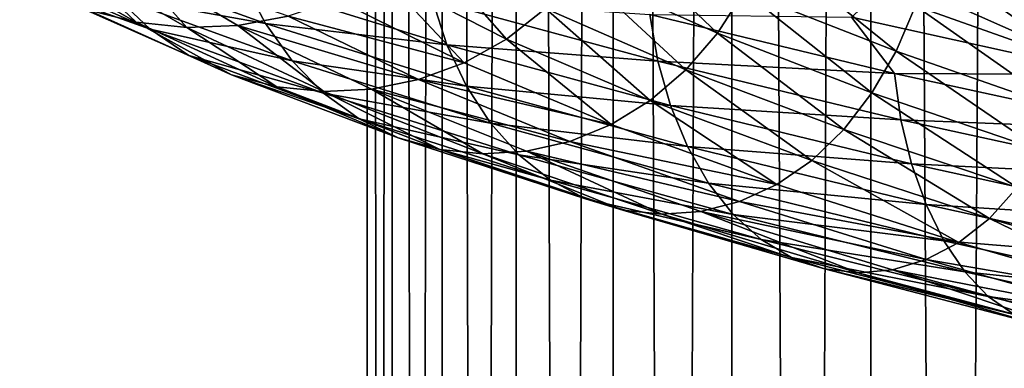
# Model space of a CAD drawing. Header units: metres. Extents: x -44 to 117, y -432 to 89.
# Tile 648 of 656: x -15.41 to -8.52, y -186.38 to -183.94. Entities that reach past the tile are written whole.
import ezdxf

# ---------------------------------------------------------------- set-up
doc = ezdxf.new("R2010")
doc.units = ezdxf.units.M
doc.layers.add('solid_125568', color=7, linetype='CONTINUOUS')

msp = doc.modelspace()

# ---------------------------------------------------------------- linework, layer by layer
at = {"layer": 'solid_125568'}
for points in [[(-8.356239, -312.879852, 239.338547), (-8.356239, -118.084877, 204.990936), (-9.455857, -118.26503, 203.969254)], [(-9.455857, -313.059998, 238.316864), (-9.455857, -118.26503, 203.969254), (-10.427602, -118.466125, 202.828781)], [(-9.455857, -313.059998, 238.316864), (-8.356239, -312.879852, 239.338547), (-9.455857, -118.26503, 203.969254)], [(-10.427602, -313.261108, 237.176392), (-10.427602, -118.466125, 202.828781), (-11.25833, -118.685455, 201.5849)], [(-10.427602, -313.261108, 237.176392), (-9.455857, -313.059998, 238.316864), (-10.427602, -118.466125, 202.828781)], [(-11.25833, -313.480438, 235.93251), (-11.25833, -118.685455, 201.5849), (-11.93681, -118.920044, 200.254456)], [(-11.25833, -313.480438, 235.93251), (-10.427602, -313.261108, 237.176392), (-11.25833, -118.685455, 201.5849)], [(-11.93681, -313.715027, 234.602066), (-11.93681, -118.920044, 200.254456), (-12.453864, -119.166733, 198.855453)], [(-11.93681, -313.715027, 234.602066), (-11.25833, -313.480438, 235.93251), (-11.93681, -118.920044, 200.254456)], [(-12.453864, -313.9617, 233.203064), (-12.453864, -119.166733, 198.855453), (-12.802501, -119.422173, 197.406784)], [(-12.453864, -313.9617, 233.203064), (-11.93681, -313.715027, 234.602066), (-12.453864, -119.166733, 198.855453)], [(-12.802501, -314.217133, 231.754395), (-12.802501, -119.422173, 197.406784), (-12.978006, -119.682907, 195.928055)], [(-12.802501, -314.217133, 231.754395), (-12.453864, -313.9617, 233.203064), (-12.802501, -119.422173, 197.406784)], [(-12.978006, -314.477875, 230.275665), (-12.978006, -119.682907, 195.928055), (-12.978006, -119.945427, 194.439255)], [(-12.978006, -314.477875, 230.275665), (-12.802501, -314.217133, 231.754395), (-12.978006, -119.682907, 195.928055)], [(-12.978006, -314.740387, 228.786865), (-12.978006, -119.945427, 194.439255), (-12.802501, -120.206169, 192.960526)], [(-12.978006, -314.740387, 228.786865), (-12.978006, -314.477875, 230.275665), (-12.978006, -119.945427, 194.439255)], [(-12.802501, -315.001129, 227.308136), (-12.978006, -314.740387, 228.786865), (-12.802501, -120.206169, 192.960526)], [(-12.802501, -315.001129, 227.308136), (-12.802501, -120.206169, 192.960526), (-12.453864, -120.461609, 191.511856)], [(-12.453864, -315.256592, 225.859467), (-12.802501, -315.001129, 227.308136), (-12.453864, -120.461609, 191.511856)], [(-12.453864, -315.256592, 225.859467), (-12.453864, -120.461609, 191.511856), (-11.93681, -120.70829, 190.112839)], [(-11.93681, -315.503265, 224.460449), (-12.453864, -315.256592, 225.859467), (-11.93681, -120.70829, 190.112839)], [(-11.93681, -315.503265, 224.460449), (-11.93681, -120.70829, 190.112839), (-11.25833, -120.942879, 188.782394)], [(-11.25833, -315.737854, 223.130005), (-11.93681, -315.503265, 224.460449), (-11.25833, -120.942879, 188.782394)], [(-11.25833, -315.737854, 223.130005), (-11.25833, -120.942879, 188.782394), (-10.427602, -121.162209, 187.538528)], [(-10.427602, -315.957184, 221.886139), (-11.25833, -315.737854, 223.130005), (-10.427602, -121.162209, 187.538528)], [(-10.427602, -315.957184, 221.886139), (-10.427602, -121.162209, 187.538528), (-9.455857, -121.363304, 186.398041)], [(-9.455857, -316.158295, 220.745651), (-10.427602, -315.957184, 221.886139), (-9.455857, -121.363304, 186.398041)], [(-9.455857, -316.158295, 220.745651), (-9.455857, -121.363304, 186.398041), (-8.356239, -121.543457, 185.376373)], [(-8.356239, -316.33844, 219.723969), (-9.455857, -316.158295, 220.745651), (-8.356239, -121.543457, 185.376373)], [(-11.491545, -183.608032, 939.142639), (-10.529705, -184.037598, 937.994812), (-11.286345, -183.316681, 939.271118)], [(-10.529705, -184.037598, 937.994812), (-10.34171, -183.746582, 938.144897), (-11.286345, -183.316681, 939.271118)], [(-12.871131, -183.637833, 940.102783), (-12.003375, -184.079651, 938.802795), (-12.580011, -183.42363, 940.25531)], [(-12.003375, -184.079651, 938.802795), (-11.731887, -183.864868, 938.985779), (-12.580011, -183.42363, 940.25531)], [(-10.34171, -183.746582, 938.144897), (-9.279724, -184.164719, 937.124329), (-10.189441, -183.429047, 938.260254)], [(-9.279724, -184.164719, 937.124329), (-9.143134, -183.8479, 937.255737), (-10.189441, -183.429047, 938.260254)], [(-15.544264, -183.549652, 938.54187), (-14.49624, -184.010315, 936.966858), (-15.25368, -183.737091, 938.725586)], [(-14.736036, -183.782639, 936.773254), (-14.49624, -184.010315, 936.966858), (-15.544264, -183.549652, 938.54187)], [(-15.411423, -183.498413, 940.699158), (-14.593746, -183.961868, 939.125793), (-15.038566, -183.537613, 940.867981)], [(-14.934308, -183.874847, 938.921753), (-14.593746, -183.961868, 939.125793), (-15.411423, -183.498413, 940.699158)], [(-15.038566, -183.537613, 940.867981), (-14.240603, -183.998138, 939.333252), (-14.661456, -183.525681, 941.035217)], [(-14.593746, -183.961868, 939.125793), (-14.240603, -183.998138, 939.333252), (-15.038566, -183.537613, 940.867981)], [(-14.940897, -183.517883, 936.602661), (-13.690284, -183.971085, 935.103088), (-14.736036, -183.782639, 936.773254)], [(-13.842397, -183.67955, 934.942505), (-13.690284, -183.971085, 935.103088), (-14.940897, -183.517883, 936.602661)], [(-14.661456, -183.525681, 941.035217), (-13.883498, -183.983704, 939.539612), (-13.530787, -183.918671, 939.740173)], [(-14.240603, -183.998138, 939.333252), (-13.883498, -183.983704, 939.539612), (-14.661456, -183.525681, 941.035217)], [(-9.143134, -183.8479, 937.255737), (-7.99262, -184.254639, 936.367676), (-9.041679, -183.512543, 937.345642)], [(-7.99262, -184.254639, 936.367676), (-7.903963, -183.920258, 936.468384), (-9.041679, -183.512543, 937.345642)], [(-11.731887, -183.864868, 938.985779), (-10.749924, -184.294479, 937.812866), (-11.491545, -183.608032, 939.142639)], [(-10.749924, -184.294479, 937.812866), (-10.529705, -184.037598, 937.994812), (-11.491545, -183.608032, 939.142639)], [(-13.842397, -183.67955, 934.942505), (-12.420863, -184.120209, 933.568298), (-13.690284, -183.971085, 935.103088)], [(-12.522106, -183.808197, 933.430847), (-12.420863, -184.120209, 933.568298), (-13.842397, -183.67955, 934.942505)], [(-13.190616, -183.803299, 939.929626), (-12.301279, -184.24614, 938.596313), (-12.871131, -183.637833, 940.102783)], [(-12.301279, -184.24614, 938.596313), (-12.003375, -184.079651, 938.802795), (-12.871131, -183.637833, 940.102783)], [(-9.291118, -183.653351, 930.998657), (-7.776746, -184.328232, 930.248169), (-9.591355, -183.926743, 931.155151)], [(-9.291118, -183.653351, 930.998657), (-7.476652, -184.05069, 930.130432), (-7.776746, -184.328232, 930.248169)], [(-7.439337, -183.715485, 930.192383), (-7.476652, -184.05069, 930.130432), (-9.291118, -183.653351, 930.998657)], [(-15.25368, -183.737091, 938.725586), (-14.225271, -184.194183, 937.180054), (-14.934308, -183.874847, 938.921753)], [(-14.49624, -184.010315, 936.966858), (-14.225271, -184.194183, 937.180054), (-15.25368, -183.737091, 938.725586)], [(-10.529705, -184.037598, 937.994812), (-9.448381, -184.455322, 936.95459), (-10.34171, -183.746582, 938.144897)], [(-9.448381, -184.455322, 936.95459), (-9.279724, -184.164719, 937.124329), (-10.34171, -183.746582, 938.144897)], [(-14.736036, -183.782639, 936.773254), (-13.502549, -184.23233, 935.293945), (-14.49624, -184.010315, 936.966858)], [(-13.690284, -183.971085, 935.103088), (-13.502549, -184.23233, 935.293945), (-14.736036, -183.782639, 936.773254)], [(-13.530787, -183.918671, 939.740173), (-12.301279, -184.24614, 938.596313), (-13.190616, -183.803299, 939.929626)], [(-12.522106, -183.808197, 933.430847), (-10.946319, -184.234955, 932.205688), (-12.420863, -184.120209, 933.568298)], [(-11.001034, -183.908493, 932.104492), (-10.946319, -184.234955, 932.205688), (-12.522106, -183.808197, 933.430847)], [(-14.934308, -183.874847, 938.921753), (-13.927413, -184.328674, 937.408813), (-14.593746, -183.961868, 939.125793)], [(-14.225271, -184.194183, 937.180054), (-13.927413, -184.328674, 937.408813), (-14.934308, -183.874847, 938.921753)], [(-12.003375, -184.079651, 938.802795), (-10.998683, -184.509705, 937.601624), (-11.731887, -183.864868, 938.985779)], [(-10.998683, -184.509705, 937.601624), (-10.749924, -184.294479, 937.812866), (-11.731887, -183.864868, 938.985779)], [(-11.001034, -183.908493, 932.104492), (-9.591355, -183.926743, 931.155151), (-9.2919, -184.320251, 931.048462)], [(-11.001034, -183.908493, 932.104492), (-9.2919, -184.320251, 931.048462), (-10.946319, -184.234955, 932.205688)], [(-9.279724, -184.164719, 937.124329), (-8.111976, -184.570709, 936.221924), (-9.143134, -183.8479, 937.255737)], [(-8.111976, -184.570709, 936.221924), (-7.99262, -184.254639, 936.367676), (-9.143134, -183.8479, 937.255737)], [(-14.593746, -183.961868, 939.125793), (-13.609737, -184.41275, 937.647644), (-14.240603, -183.998138, 939.333252)], [(-13.927413, -184.328674, 937.408813), (-13.609737, -184.41275, 937.647644), (-14.593746, -183.961868, 939.125793)], [(-13.883498, -183.983704, 939.539612), (-12.618438, -184.362946, 938.371582), (-13.530787, -183.918671, 939.740173)], [(-13.690284, -183.971085, 935.103088), (-12.284323, -184.40863, 933.74353), (-13.502549, -184.23233, 935.293945)], [(-12.420863, -184.120209, 933.568298), (-12.284323, -184.40863, 933.74353), (-13.690284, -183.971085, 935.103088)], [(-13.530787, -183.918671, 939.740173), (-12.618438, -184.362946, 938.371582), (-12.301279, -184.24614, 938.596313)], [(-9.2919, -184.320251, 931.048462), (-9.591355, -183.926743, 931.155151), (-7.776746, -184.328232, 930.248169)], [(-14.49624, -184.010315, 936.966858), (-13.282842, -184.456619, 935.511475), (-14.225271, -184.194183, 937.180054)], [(-13.502549, -184.23233, 935.293945), (-13.282842, -184.456619, 935.511475), (-14.49624, -184.010315, 936.966858)], [(-14.240603, -183.998138, 939.333252), (-13.280335, -184.446442, 937.891357), (-13.883498, -183.983704, 939.539612)], [(-13.609737, -184.41275, 937.647644), (-13.280335, -184.446442, 937.891357), (-14.240603, -183.998138, 939.333252)], [(-13.883498, -183.983704, 939.539612), (-12.947305, -184.429794, 938.134583), (-12.618438, -184.362946, 938.371582)], [(-13.280335, -184.446442, 937.891357), (-12.947305, -184.429794, 938.134583), (-13.883498, -183.983704, 939.539612)], [(-10.749924, -184.294479, 937.812866), (-9.645979, -184.712143, 936.749817), (-10.529705, -184.037598, 937.994812)], [(-9.645979, -184.712143, 936.749817), (-9.448381, -184.455322, 936.95459), (-10.529705, -184.037598, 937.994812)], [(-12.301279, -184.24614, 938.596313), (-11.271609, -184.676987, 937.364441), (-12.003375, -184.079651, 938.802795)], [(-11.271609, -184.676987, 937.364441), (-10.998683, -184.509705, 937.601624), (-12.003375, -184.079651, 938.802795)], [(-12.420863, -184.120209, 933.568298), (-10.857766, -184.544327, 932.352478), (-12.284323, -184.40863, 933.74353)], [(-10.946319, -184.234955, 932.205688), (-10.857766, -184.544327, 932.352478), (-12.420863, -184.120209, 933.568298)], [(-9.448381, -184.455322, 936.95459), (-8.259373, -184.860886, 936.034729), (-9.279724, -184.164719, 937.124329)], [(-8.259373, -184.860886, 936.034729), (-8.111976, -184.570709, 936.221924), (-9.279724, -184.164719, 937.124329)], [(-14.225271, -184.194183, 937.180054), (-13.03458, -184.637299, 935.751892), (-13.927413, -184.328674, 937.408813)], [(-13.282842, -184.456619, 935.511475), (-13.03458, -184.637299, 935.751892), (-14.225271, -184.194183, 937.180054)], [(-13.502549, -184.23233, 935.293945), (-12.115843, -184.666794, 933.952759), (-13.282842, -184.456619, 935.511475)], [(-12.284323, -184.40863, 933.74353), (-12.115843, -184.666794, 933.952759), (-13.502549, -184.23233, 935.293945)], [(-12.618438, -184.362946, 938.371582), (-11.271609, -184.676987, 937.364441), (-12.301279, -184.24614, 938.596313)], [(-10.946319, -184.234955, 932.205688), (-9.245673, -184.644592, 931.154297), (-10.857766, -184.544327, 932.352478)], [(-9.2919, -184.320251, 931.048462), (-9.245673, -184.644592, 931.154297), (-10.946319, -184.234955, 932.205688)], [(-10.998683, -184.509705, 937.601624), (-9.869186, -184.927628, 936.513), (-10.749924, -184.294479, 937.812866)], [(-9.869186, -184.927628, 936.513), (-9.645979, -184.712143, 936.749817), (-10.749924, -184.294479, 937.812866)], [(-9.2919, -184.320251, 931.048462), (-7.776746, -184.328232, 930.248169), (-7.477345, -184.714661, 930.178711)], [(-9.2919, -184.320251, 931.048462), (-7.477345, -184.714661, 930.178711), (-9.245673, -184.644592, 931.154297)], [(-13.927413, -184.328674, 937.408813), (-12.761635, -184.768906, 936.010681), (-13.609737, -184.41275, 937.647644)], [(-13.03458, -184.637299, 935.751892), (-12.761635, -184.768906, 936.010681), (-13.927413, -184.328674, 937.408813)], [(-12.947305, -184.429794, 938.134583), (-11.562138, -184.794968, 937.107056), (-12.618438, -184.362946, 938.371582)], [(-12.618438, -184.362946, 938.371582), (-11.562138, -184.794968, 937.107056), (-11.271609, -184.676987, 937.364441)], [(-13.609737, -184.41275, 937.647644), (-12.47047, -184.850418, 936.281799), (-13.280335, -184.446442, 937.891357)], [(-12.761635, -184.768906, 936.010681), (-12.47047, -184.850418, 936.281799), (-13.609737, -184.41275, 937.647644)], [(-13.282842, -184.456619, 935.511475), (-11.918718, -184.888107, 934.192017), (-13.03458, -184.637299, 935.751892)], [(-12.115843, -184.666794, 933.952759), (-11.918718, -184.888107, 934.192017), (-13.282842, -184.456619, 935.511475)], [(-13.280335, -184.446442, 937.891357), (-12.168566, -184.881882, 936.559082), (-12.947305, -184.429794, 938.134583)], [(-12.47047, -184.850418, 936.281799), (-12.168566, -184.881882, 936.559082), (-13.280335, -184.446442, 937.891357)], [(-12.947305, -184.429794, 938.134583), (-11.863408, -184.863342, 936.836304), (-11.562138, -184.794968, 937.107056)], [(-12.168566, -184.881882, 936.559082), (-11.863408, -184.863342, 936.836304), (-12.947305, -184.429794, 938.134583)], [(-12.284323, -184.40863, 933.74353), (-10.738354, -184.830063, 932.54071), (-12.115843, -184.666794, 933.952759)], [(-10.857766, -184.544327, 932.352478), (-10.738354, -184.830063, 932.54071), (-12.284323, -184.40863, 933.74353)], [(-9.645979, -184.712143, 936.749817), (-8.432096, -185.117523, 935.809692), (-9.448381, -184.455322, 936.95459)], [(-8.432096, -185.117523, 935.809692), (-8.259373, -184.860886, 936.034729), (-9.448381, -184.455322, 936.95459)], [(-11.271609, -184.676987, 937.364441), (-10.114038, -185.09549, 936.247803), (-10.998683, -184.509705, 937.601624)], [(-10.114038, -185.09549, 936.247803), (-9.869186, -184.927628, 936.513), (-10.998683, -184.509705, 937.601624)], [(-10.857766, -184.544327, 932.352478), (-9.170822, -184.951752, 931.309082), (-10.738354, -184.830063, 932.54071)], [(-9.245673, -184.644592, 931.154297), (-9.170822, -184.951752, 931.309082), (-10.857766, -184.544327, 932.352478)], [(-13.03458, -184.637299, 935.751892), (-11.695982, -185.06604, 934.457092), (-12.761635, -184.768906, 936.010681)], [(-11.918718, -184.888107, 934.192017), (-11.695982, -185.06604, 934.457092), (-13.03458, -184.637299, 935.751892)], [(-9.245673, -184.644592, 931.154297), (-7.440132, -185.037277, 930.288269), (-9.170822, -184.951752, 931.309082)], [(-7.477345, -184.714661, 930.178711), (-7.440132, -185.037277, 930.288269), (-9.245673, -184.644592, 931.154297)], [(-12.115843, -184.666794, 933.952759), (-10.59105, -185.085587, 932.766174), (-11.918718, -184.888107, 934.192017)], [(-10.738354, -184.830063, 932.54071), (-10.59105, -185.085587, 932.766174), (-12.115843, -184.666794, 933.952759)], [(-11.562138, -184.794968, 937.107056), (-10.114038, -185.09549, 936.247803), (-11.271609, -184.676987, 937.364441)], [(-9.869186, -184.927628, 936.513), (-8.627209, -185.333099, 935.55011), (-9.645979, -184.712143, 936.749817)], [(-8.627209, -185.333099, 935.55011), (-8.432096, -185.117523, 935.809692), (-9.645979, -184.712143, 936.749817)], [(-12.761635, -184.768906, 936.010681), (-11.451046, -185.19516, 934.743164), (-12.47047, -184.850418, 936.281799)], [(-11.695982, -185.06604, 934.457092), (-11.451046, -185.19516, 934.743164), (-12.761635, -184.768906, 936.010681)], [(-11.863408, -184.863342, 936.836304), (-10.37464, -185.214371, 935.960754), (-11.562138, -184.794968, 937.107056)], [(-11.562138, -184.794968, 937.107056), (-10.37464, -185.214371, 935.960754), (-10.114038, -185.09549, 936.247803)], [(-12.47047, -184.850418, 936.281799), (-11.189697, -185.27449, 935.043518), (-12.168566, -184.881882, 936.559082)], [(-11.451046, -185.19516, 934.743164), (-11.189697, -185.27449, 935.043518), (-12.47047, -184.850418, 936.281799)], [(-12.168566, -184.881882, 936.559082), (-10.918716, -185.304092, 935.351257), (-11.863408, -184.863342, 936.836304)], [(-11.863408, -184.863342, 936.836304), (-10.644896, -185.283997, 935.659424), (-10.37464, -185.214371, 935.960754)], [(-10.918716, -185.304092, 935.351257), (-10.644896, -185.283997, 935.659424), (-11.863408, -184.863342, 936.836304)], [(-10.738354, -184.830063, 932.54071), (-9.0699, -185.23526, 931.508423), (-10.59105, -185.085587, 932.766174)], [(-9.170822, -184.951752, 931.309082), (-9.0699, -185.23526, 931.508423), (-10.738354, -184.830063, 932.54071)], [(-11.189697, -185.27449, 935.043518), (-10.918716, -185.304092, 935.351257), (-12.168566, -184.881882, 936.559082)], [(-11.918718, -184.888107, 934.192017), (-10.418754, -185.304398, 933.024536), (-11.695982, -185.06604, 934.457092)], [(-10.59105, -185.085587, 932.766174), (-10.418754, -185.304398, 933.024536), (-11.918718, -184.888107, 934.192017)], [(-10.114038, -185.09549, 936.247803), (-8.841194, -185.501358, 935.260132), (-9.869186, -184.927628, 936.513)], [(-8.841194, -185.501358, 935.260132), (-8.627209, -185.333099, 935.55011), (-9.869186, -184.927628, 936.513)], [(-9.170822, -184.951752, 931.309082), (-7.379831, -185.342697, 930.449646), (-9.0699, -185.23526, 931.508423)], [(-7.440132, -185.037277, 930.288269), (-7.379831, -185.342697, 930.449646), (-9.170822, -184.951752, 931.309082)], [(-11.695982, -185.06604, 934.457092), (-10.224082, -185.480026, 933.311462), (-11.451046, -185.19516, 934.743164)], [(-10.418754, -185.304398, 933.024536), (-10.224082, -185.480026, 933.311462), (-11.695982, -185.06604, 934.457092)], [(-10.59105, -185.085587, 932.766174), (-8.945453, -185.488647, 931.747803), (-10.418754, -185.304398, 933.024536)], [(-9.0699, -185.23526, 931.508423), (-8.945453, -185.488647, 931.747803), (-10.59105, -185.085587, 932.766174)], [(-10.37464, -185.214371, 935.960754), (-8.841194, -185.501358, 935.260132), (-10.114038, -185.09549, 936.247803)], [(-8.627209, -185.333099, 935.55011), (-7.286828, -185.726089, 934.724182), (-8.432096, -185.117523, 935.809692)], [(-11.451046, -185.19516, 934.743164), (-10.009948, -185.607086, 933.621765), (-11.189697, -185.27449, 935.043518)], [(-10.224082, -185.480026, 933.311462), (-10.009948, -185.607086, 933.621765), (-11.451046, -185.19516, 934.743164)], [(-10.644896, -185.283997, 935.659424), (-9.068899, -185.620895, 934.946777), (-10.37464, -185.214371, 935.960754)], [(-10.37464, -185.214371, 935.960754), (-9.068899, -185.620895, 934.946777), (-8.841194, -185.501358, 935.260132)], [(-11.189697, -185.27449, 935.043518), (-9.781393, -185.684647, 933.948059), (-10.918716, -185.304092, 935.351257)], [(-10.009948, -185.607086, 933.621765), (-9.781393, -185.684647, 933.948059), (-11.189697, -185.27449, 935.043518)], [(-10.918716, -185.304092, 935.351257), (-9.544425, -185.712738, 934.282776), (-10.644896, -185.283997, 935.659424)], [(-10.644896, -185.283997, 935.659424), (-9.30506, -185.691437, 934.618286), (-9.068899, -185.620895, 934.946777)], [(-9.544425, -185.712738, 934.282776), (-9.30506, -185.691437, 934.618286), (-10.644896, -185.283997, 935.659424)], [(-9.0699, -185.23526, 931.508423), (-7.298543, -185.624466, 930.658081), (-8.945453, -185.488647, 931.747803)], [(-7.379831, -185.342697, 930.449646), (-7.298543, -185.624466, 930.658081), (-9.0699, -185.23526, 931.508423)], [(-9.781393, -185.684647, 933.948059), (-9.544425, -185.712738, 934.282776), (-10.918716, -185.304092, 935.351257)], [(-10.418754, -185.304398, 933.024536), (-8.799952, -185.705429, 932.022644), (-10.224082, -185.480026, 933.311462)], [(-8.945453, -185.488647, 931.747803), (-8.799952, -185.705429, 932.022644), (-10.418754, -185.304398, 933.024536)], [(-8.841194, -185.501358, 935.260132), (-7.467507, -185.894516, 934.412842), (-8.627209, -185.333099, 935.55011)], [(-7.467507, -185.894516, 934.412842), (-7.286828, -185.726089, 934.724182), (-8.627209, -185.333099, 935.55011)], [(-10.224082, -185.480026, 933.311462), (-8.635564, -185.879196, 932.328308), (-10.009948, -185.607086, 933.621765)], [(-8.799952, -185.705429, 932.022644), (-8.635564, -185.879196, 932.328308), (-10.224082, -185.480026, 933.311462)], [(-8.945453, -185.488647, 931.747803), (-7.198365, -185.87619, 930.908875), (-8.799952, -185.705429, 932.022644)], [(-7.298543, -185.624466, 930.658081), (-7.198365, -185.87619, 930.908875), (-8.945453, -185.488647, 931.747803)], [(-9.068899, -185.620895, 934.946777), (-7.467507, -185.894516, 934.412842), (-8.841194, -185.501358, 935.260132)], [(-10.009948, -185.607086, 933.621765), (-8.454674, -186.004654, 932.659363), (-9.781393, -185.684647, 933.948059)], [(-8.635564, -185.879196, 932.328308), (-8.454674, -186.004654, 932.659363), (-10.009948, -185.607086, 933.621765)], [(-9.30506, -185.691437, 934.618286), (-7.659719, -186.014465, 934.076904), (-9.068899, -185.620895, 934.946777)], [(-9.068899, -185.620895, 934.946777), (-7.659719, -186.014465, 934.076904), (-7.467507, -185.894516, 934.412842)], [(-9.781393, -185.684647, 933.948059), (-8.261521, -186.080841, 933.007935), (-9.544425, -185.712738, 934.282776)], [(-8.454674, -186.004654, 932.659363), (-8.261521, -186.080841, 933.007935), (-9.781393, -185.684647, 933.948059)], [(-9.544425, -185.712738, 934.282776), (-8.061269, -186.107819, 933.365906), (-9.30506, -185.691437, 934.618286)], [(-9.30506, -185.691437, 934.618286), (-7.859091, -186.085648, 933.725037), (-7.659719, -186.014465, 934.076904)], [(-8.061269, -186.107819, 933.365906), (-7.859091, -186.085648, 933.725037), (-9.30506, -185.691437, 934.618286)], [(-8.261521, -186.080841, 933.007935), (-8.061269, -186.107819, 933.365906), (-9.544425, -185.712738, 934.282776)], [(-8.799952, -185.705429, 932.022644), (-7.081309, -186.091415, 931.197266), (-8.635564, -185.879196, 932.328308)], [(-7.198365, -185.87619, 930.908875), (-7.081309, -186.091415, 931.197266), (-8.799952, -185.705429, 932.022644)], [(-8.635564, -185.879196, 932.328308), (-6.949072, -186.263809, 931.518372), (-8.454674, -186.004654, 932.659363)], [(-7.081309, -186.091415, 931.197266), (-6.949072, -186.263809, 931.518372), (-8.635564, -185.879196, 932.328308)]]:
    msp.add_3dface(points, dxfattribs=at)

doc.saveas('drawing.dxf')
